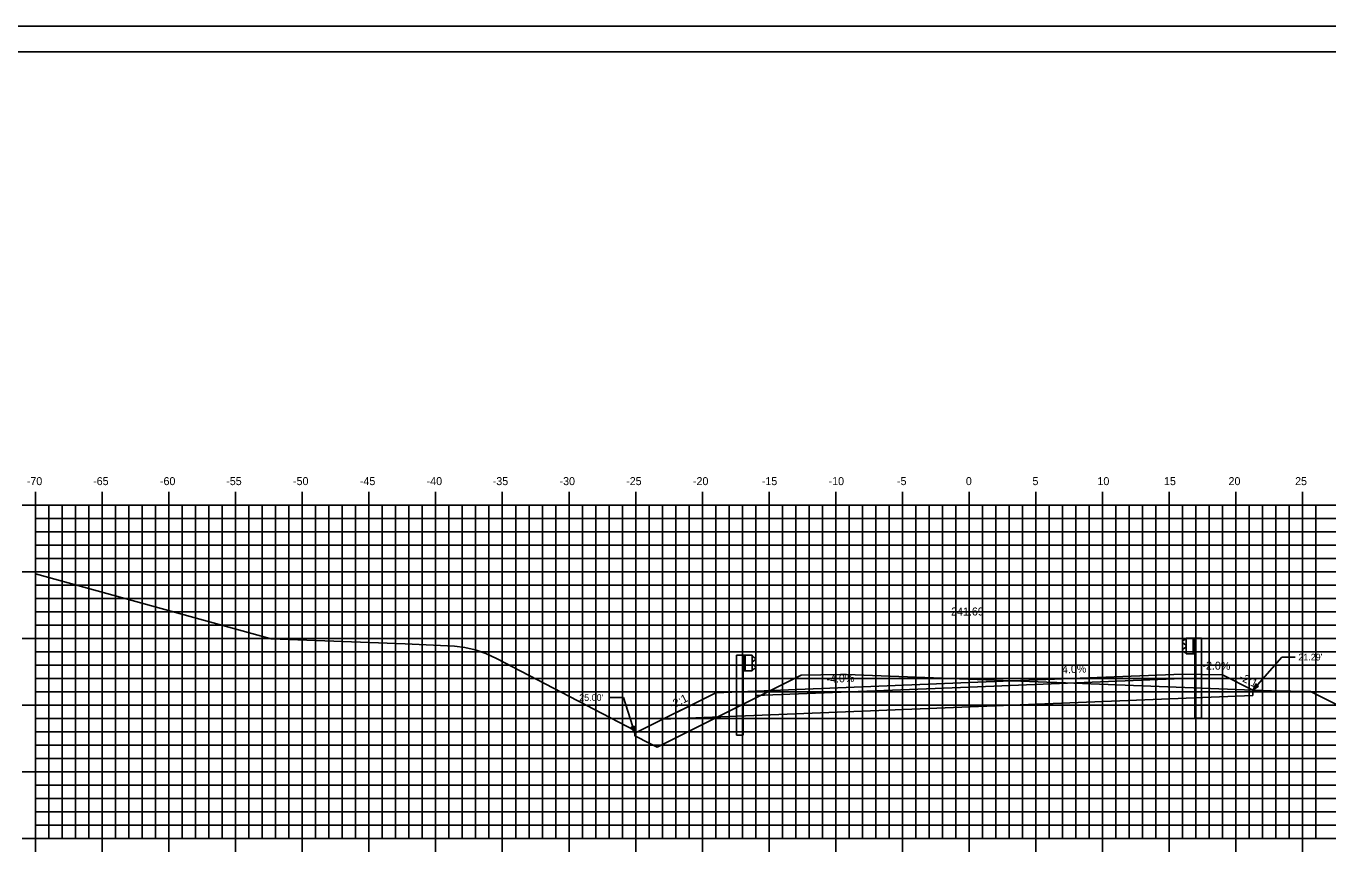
# Model space of a CAD drawing. Extents: x 1170543 to 1177585, y 609599 to 610623.
# Drawn here: x 1173290.5 to 1173388.2, y 609646.6 to 609708.8 of the extents above; entities that cross this region are included whole.
import ezdxf

# ---------------------------------------------------------------- set-up
doc = ezdxf.new("R2010")
doc.units = 0
for name, color, linetype in [('ANNOTATION', 7, 'Continuous'), ('BORDER', 7, 'Continuous'), ('D_Guardrail_Beam_Lt', 7, 'Continuous'), ('D_Guardrail_Beam_Rt', 7, 'Continuous'), ('D_Roadway_Centerline', 7, 'Continuous'), ('D_Roadway_Centerline_Text', 7, 'Continuous'), ('D_Roadway_Edge_Shoulder', 7, 'Continuous'), ('D_Roadway_Edge_TW', 7, 'Continuous'), ('D_Roadway_Pavement', 7, 'Continuous'), ('D_Roadway_SlopeLines', 7, 'Continuous'), ('D_Roadway_SubGrade', 7, 'Continuous'), ('H_V ANNOTATION', 7, 'Continuous'), ('MAJOR', 7, 'Continuous'), ('MINOR', 7, 'Continuous'), ('PLOT BOUNDARY', 7, 'Continuous'), ('S_Roadway_Centerline', 7, 'Continuous'), ('SHADING', 7, 'Continuous')]:
    doc.layers.add(name, color=color, linetype=linetype)

msp = doc.modelspace()

# ---------------------------------------------------------------- linework, layer by layer
at = {"layer": 'ANNOTATION'}
for p, q in [((1173382.55, 609658.994), (1173384.701, 609661.467)), ((1173385.701, 609661.467), (1173384.701, 609661.467)), ((1173334.352, 609658.435), (1173335.352, 609658.435)), ((1173336.198, 609655.767), (1173335.352, 609658.435))]:
    msp.add_line(p, q, dxfattribs=at)
for points in [[(1173382.973, 609659.289), (1173382.55, 609658.994), (1173382.784, 609659.453)], [(1173336.166, 609656.282), (1173336.198, 609655.767), (1173335.927, 609656.206)]]:
    msp.add_lwpolyline(points, close=True, dxfattribs=at)
at = {"layer": 'BORDER'}
msp.add_line((1173446.261, 609706.872), (1173286.261, 609706.872), dxfattribs=at)
at = {"layer": 'D_Guardrail_Beam_Lt'}
for p, q in [((1173343.832, 609661.605), (1173343.832, 609655.605)), ((1173344.302, 609661.605), (1173343.832, 609661.605)), ((1173344.99, 609661.605), (1173344.302, 609661.605)), ((1173344.302, 609661.605), (1173344.302, 609660.438)), ((1173344.365, 609661.605), (1173344.365, 609660.438)), ((1173344.469, 609661.605), (1173344.469, 609660.438)), ((1173344.99, 609660.438), (1173344.99, 609661.605)), ((1173344.99, 609661.521), (1173345.064, 609661.507)), ((1173344.994, 609661.056), (1173344.994, 609660.986)), ((1173345.223, 609661.257), (1173345.028, 609661.121)), ((1173345.028, 609660.922), (1173345.223, 609660.786)), ((1173345.08, 609661.5), (1173345.223, 609661.4)), ((1173344.302, 609660.438), (1173344.99, 609660.438)), ((1173344.323, 609655.605), (1173344.323, 609660.438)), ((1173345.064, 609660.536), (1173344.99, 609660.521)), ((1173345.223, 609660.642), (1173345.08, 609660.542)), ((1173344.323, 609655.605), (1173343.832, 609655.605))]:
    msp.add_line(p, q, dxfattribs=at)
for centre, major_axis, start_param, end_param in [((1173345.073, 609661.056), (-0.0789, 0), 5.323254, 6.283185), ((1173345.073, 609660.986), (-0.0789, 0), 6.283185, 7.243116), ((1173345.056, 609661.466), (0.0417, 0), 0.959931, 1.376053), ((1173345.173, 609661.328), (0.0877, 0), 5.323254, 7.243116), ((1173345.056, 609660.576), (0.0417, 0), 4.907132, 5.323254), ((1173345.173, 609660.714), (0.0877, 0), 5.323254, 7.243116)]:
    msp.add_ellipse(centre, major_axis=major_axis, ratio=0.995501, start_param=start_param, end_param=end_param, dxfattribs=at)
at = {"layer": 'D_Guardrail_Beam_Rt'}
for p, q in [((1173377.442, 609662.78), (1173377.298, 609662.68)), ((1173377.532, 609662.801), (1173377.457, 609662.787)), ((1173377.532, 609662.885), (1173378.219, 609662.885)), ((1173377.532, 609661.718), (1173377.532, 609662.885)), ((1173378.052, 609662.885), (1173378.052, 609661.718)), ((1173378.157, 609662.885), (1173378.157, 609661.718)), ((1173378.219, 609662.885), (1173378.69, 609662.885)), ((1173378.219, 609662.885), (1173378.219, 609661.718)), ((1173378.69, 609662.885), (1173378.69, 609656.885)), ((1173377.298, 609662.537), (1173377.493, 609662.401)), ((1173377.493, 609662.202), (1173377.298, 609662.066)), ((1173377.298, 609661.922), (1173377.442, 609661.822)), ((1173377.457, 609661.816), (1173377.532, 609661.801)), ((1173377.527, 609662.336), (1173377.527, 609662.266)), ((1173378.219, 609661.718), (1173377.532, 609661.718)), ((1173378.198, 609656.885), (1173378.198, 609661.718)), ((1173378.198, 609656.885), (1173378.69, 609656.885))]:
    msp.add_line(p, q, dxfattribs=at)
for centre, major_axis, start_param, end_param in [((1173377.465, 609662.746), (-0.0417, 0), 4.907132, 5.323254), ((1173377.348, 609662.608), (-0.0877, 0), 5.323254, 7.243116), ((1173377.348, 609661.994), (-0.0877, 0), 5.323254, 7.243116), ((1173377.465, 609661.856), (-0.0417, 0), 0.959931, 1.376053), ((1173377.448, 609662.336), (0.0789, 0), 0, 0.959931), ((1173377.448, 609662.266), (0.0789, 0), 5.323254, 6.283185)]:
    msp.add_ellipse(centre, major_axis=major_axis, ratio=0.995501, start_param=start_param, end_param=end_param, dxfattribs=at)
at = {"layer": 'D_Roadway_Centerline'}
msp.add_lwpolyline([(1173336.198, 609655.767), (1173337.188, 609656.263), (1173342.261, 609658.799), (1173345.261, 609658.919), (1173361.261, 609659.559), (1173377.261, 609660.199), (1173380.261, 609660.139), (1173382.55, 609658.994)], dxfattribs=at)
at = {"layer": 'D_Roadway_Edge_Shoulder'}
for points in [[(1173377.261, 609660.199), (1173377.261, 609659.866)], [(1173345.261, 609658.919), (1173345.261, 609658.586)]]:
    msp.add_lwpolyline(points, dxfattribs=at)
at = {"layer": 'D_Roadway_Edge_TW'}
msp.add_lwpolyline([(1173345.261, 609658.586), (1173345.261, 609658.919), (1173361.261, 609659.559), (1173377.261, 609660.199), (1173377.261, 609659.866), (1173361.261, 609659.226)], close=True, dxfattribs=at)
at = {"layer": 'D_Roadway_Pavement'}
msp.add_lwpolyline([(1173345.261, 609658.586), (1173345.261, 609658.586), (1173361.261, 609659.226), (1173377.261, 609659.866), (1173377.261, 609659.866), (1173361.261, 609659.226)], close=True, dxfattribs=at)
for points in [[(1173377.261, 609659.866), (1173377.261, 609659.866)], [(1173377.261, 609659.866), (1173377.261, 609659.866)], [(1173345.261, 609658.586), (1173345.261, 609658.586)], [(1173345.261, 609658.586), (1173345.261, 609658.586)]]:
    msp.add_lwpolyline(points, dxfattribs=at)
at = {"layer": 'D_Roadway_SlopeLines'}
for points in [[(1173380.261, 609660.139), (1173382.55, 609658.994)], [(1173342.261, 609658.799), (1173336.198, 609655.767)]]:
    msp.add_lwpolyline(points, dxfattribs=at)
at = {"layer": 'D_Roadway_SubGrade'}
for p, q in [((1173361.261, 609659.226), (1173377.261, 609659.866)), ((1173377.261, 609660.199), (1173380.261, 609660.139)), ((1173377.261, 609658.366), (1173377.261, 609660.199)), ((1173377.261, 609659.866), (1173377.261, 609658.366)), ((1173380.261, 609660.139), (1173382.55, 609658.994)), ((1173345.261, 609658.919), (1173342.261, 609658.799)), ((1173345.261, 609658.586), (1173361.261, 609659.226)), ((1173345.261, 609657.086), (1173345.261, 609658.919)), ((1173382.55, 609658.994), (1173382.55, 609658.577)), ((1173342.261, 609658.799), (1173337.188, 609656.263)), ((1173345.261, 609657.086), (1173345.261, 609658.586))]:
    msp.add_line(p, q, dxfattribs=at)
at = {"layer": 'MAJOR'}
for p, q in [((1173291.261, 609673.874), (1173291.261, 609672.872)), ((1173296.261, 609673.874), (1173296.261, 609672.872)), ((1173301.261, 609673.874), (1173301.261, 609672.872)), ((1173306.261, 609673.874), (1173306.261, 609672.872)), ((1173311.261, 609673.874), (1173311.261, 609672.872)), ((1173316.261, 609673.874), (1173316.261, 609672.872)), ((1173321.261, 609673.874), (1173321.261, 609672.872)), ((1173326.261, 609673.874), (1173326.261, 609672.872)), ((1173331.261, 609673.874), (1173331.261, 609672.872)), ((1173336.261, 609673.874), (1173336.261, 609672.872)), ((1173341.261, 609673.874), (1173341.261, 609672.872)), ((1173346.261, 609673.874), (1173346.261, 609672.872)), ((1173351.261, 609673.874), (1173351.261, 609672.872)), ((1173356.261, 609673.874), (1173356.261, 609672.872)), ((1173361.261, 609673.874), (1173361.261, 609672.872)), ((1173366.261, 609673.874), (1173366.261, 609672.872)), ((1173371.261, 609673.874), (1173371.261, 609672.872)), ((1173376.261, 609673.874), (1173376.261, 609672.872)), ((1173381.261, 609673.874), (1173381.261, 609672.872)), ((1173386.261, 609673.874), (1173386.261, 609672.872)), ((1173290.259, 609672.872), (1173291.261, 609672.872)), ((1173291.261, 609672.872), (1173431.261, 609672.872)), ((1173291.261, 609647.872), (1173291.261, 609672.872)), ((1173291.261, 609647.872), (1173291.261, 609672.872)), ((1173291.261, 609672.872), (1173431.261, 609672.872)), ((1173296.261, 609647.872), (1173296.261, 609672.872)), ((1173301.261, 609647.872), (1173301.261, 609672.872)), ((1173306.261, 609647.872), (1173306.261, 609672.872)), ((1173311.261, 609647.872), (1173311.261, 609672.872)), ((1173316.261, 609647.872), (1173316.261, 609672.872)), ((1173321.261, 609647.872), (1173321.261, 609672.872)), ((1173326.261, 609647.872), (1173326.261, 609672.872)), ((1173331.261, 609647.872), (1173331.261, 609672.872)), ((1173336.261, 609647.872), (1173336.261, 609672.872)), ((1173341.261, 609647.872), (1173341.261, 609672.872)), ((1173346.261, 609647.872), (1173346.261, 609672.872)), ((1173351.261, 609647.872), (1173351.261, 609672.872)), ((1173356.261, 609647.872), (1173356.261, 609672.872)), ((1173361.261, 609647.872), (1173361.261, 609672.872)), ((1173366.261, 609647.872), (1173366.261, 609672.872)), ((1173371.261, 609647.872), (1173371.261, 609672.872)), ((1173376.261, 609647.872), (1173376.261, 609672.872)), ((1173381.261, 609647.872), (1173381.261, 609672.872)), ((1173386.261, 609647.872), (1173386.261, 609672.872)), ((1173290.259, 609667.872), (1173291.261, 609667.872)), ((1173291.261, 609667.872), (1173431.261, 609667.872)), ((1173290.259, 609662.872), (1173291.261, 609662.872)), ((1173291.261, 609662.872), (1173431.261, 609662.872)), ((1173290.259, 609657.872), (1173291.261, 609657.872)), ((1173291.261, 609657.872), (1173431.261, 609657.872)), ((1173290.259, 609652.872), (1173291.261, 609652.872)), ((1173291.261, 609652.872), (1173431.261, 609652.872)), ((1173290.259, 609647.872), (1173291.261, 609647.872)), ((1173291.261, 609647.872), (1173431.261, 609647.872)), ((1173291.261, 609647.872), (1173431.261, 609647.872)), ((1173291.261, 609646.87), (1173291.261, 609647.872)), ((1173296.261, 609646.87), (1173296.261, 609647.872)), ((1173301.261, 609646.87), (1173301.261, 609647.872)), ((1173306.261, 609646.87), (1173306.261, 609647.872)), ((1173311.261, 609646.87), (1173311.261, 609647.872)), ((1173316.261, 609646.87), (1173316.261, 609647.872)), ((1173321.261, 609646.87), (1173321.261, 609647.872)), ((1173326.261, 609646.87), (1173326.261, 609647.872)), ((1173331.261, 609646.87), (1173331.261, 609647.872)), ((1173336.261, 609646.87), (1173336.261, 609647.872)), ((1173341.261, 609646.87), (1173341.261, 609647.872)), ((1173346.261, 609646.87), (1173346.261, 609647.872)), ((1173351.261, 609646.87), (1173351.261, 609647.872)), ((1173356.261, 609646.87), (1173356.261, 609647.872)), ((1173361.261, 609646.87), (1173361.261, 609647.872)), ((1173366.261, 609646.87), (1173366.261, 609647.872)), ((1173371.261, 609646.87), (1173371.261, 609647.872)), ((1173376.261, 609646.87), (1173376.261, 609647.872)), ((1173381.261, 609646.87), (1173381.261, 609647.872)), ((1173386.261, 609646.87), (1173386.261, 609647.872))]:
    msp.add_line(p, q, dxfattribs=at)
at = {"layer": 'MINOR'}
for p, q in [((1173292.261, 609647.872), (1173292.261, 609672.872)), ((1173293.261, 609647.872), (1173293.261, 609672.872)), ((1173294.261, 609647.872), (1173294.261, 609672.872)), ((1173295.261, 609647.872), (1173295.261, 609672.872)), ((1173297.261, 609647.872), (1173297.261, 609672.872)), ((1173298.261, 609647.872), (1173298.261, 609672.872)), ((1173299.261, 609647.872), (1173299.261, 609672.872)), ((1173300.261, 609647.872), (1173300.261, 609672.872)), ((1173302.261, 609647.872), (1173302.261, 609672.872)), ((1173303.261, 609647.872), (1173303.261, 609672.872)), ((1173304.261, 609647.872), (1173304.261, 609672.872)), ((1173305.261, 609647.872), (1173305.261, 609672.872)), ((1173307.261, 609647.872), (1173307.261, 609672.872)), ((1173308.261, 609647.872), (1173308.261, 609672.872)), ((1173309.261, 609647.872), (1173309.261, 609672.872)), ((1173310.261, 609647.872), (1173310.261, 609672.872)), ((1173312.261, 609647.872), (1173312.261, 609672.872)), ((1173313.261, 609647.872), (1173313.261, 609672.872)), ((1173314.261, 609647.872), (1173314.261, 609672.872)), ((1173315.261, 609647.872), (1173315.261, 609672.872)), ((1173317.261, 609647.872), (1173317.261, 609672.872)), ((1173318.261, 609647.872), (1173318.261, 609672.872)), ((1173319.261, 609647.872), (1173319.261, 609672.872)), ((1173320.261, 609647.872), (1173320.261, 609672.872)), ((1173322.261, 609647.872), (1173322.261, 609672.872)), ((1173323.261, 609647.872), (1173323.261, 609672.872)), ((1173324.261, 609647.872), (1173324.261, 609672.872)), ((1173325.261, 609647.872), (1173325.261, 609672.872)), ((1173327.261, 609647.872), (1173327.261, 609672.872)), ((1173328.261, 609647.872), (1173328.261, 609672.872)), ((1173329.261, 609647.872), (1173329.261, 609672.872)), ((1173330.261, 609647.872), (1173330.261, 609672.872)), ((1173332.261, 609647.872), (1173332.261, 609672.872)), ((1173333.261, 609647.872), (1173333.261, 609672.872)), ((1173334.261, 609647.872), (1173334.261, 609672.872)), ((1173335.261, 609647.872), (1173335.261, 609672.872)), ((1173337.261, 609647.872), (1173337.261, 609672.872)), ((1173338.261, 609647.872), (1173338.261, 609672.872)), ((1173339.261, 609647.872), (1173339.261, 609672.872)), ((1173340.261, 609647.872), (1173340.261, 609672.872)), ((1173342.261, 609647.872), (1173342.261, 609672.872)), ((1173343.261, 609647.872), (1173343.261, 609672.872)), ((1173344.261, 609647.872), (1173344.261, 609672.872)), ((1173345.261, 609647.872), (1173345.261, 609672.872)), ((1173347.261, 609647.872), (1173347.261, 609672.872)), ((1173348.261, 609647.872), (1173348.261, 609672.872)), ((1173349.261, 609647.872), (1173349.261, 609672.872)), ((1173350.261, 609647.872), (1173350.261, 609672.872)), ((1173352.261, 609647.872), (1173352.261, 609672.872)), ((1173353.261, 609647.872), (1173353.261, 609672.872)), ((1173354.261, 609647.872), (1173354.261, 609672.872)), ((1173355.261, 609647.872), (1173355.261, 609672.872)), ((1173357.261, 609647.872), (1173357.261, 609672.872)), ((1173358.261, 609647.872), (1173358.261, 609672.872)), ((1173359.261, 609647.872), (1173359.261, 609672.872)), ((1173360.261, 609647.872), (1173360.261, 609672.872)), ((1173362.261, 609647.872), (1173362.261, 609672.872)), ((1173363.261, 609647.872), (1173363.261, 609672.872)), ((1173364.261, 609647.872), (1173364.261, 609672.872)), ((1173365.261, 609647.872), (1173365.261, 609672.872)), ((1173367.261, 609647.872), (1173367.261, 609672.872)), ((1173368.261, 609647.872), (1173368.261, 609672.872)), ((1173369.261, 609647.872), (1173369.261, 609672.872)), ((1173370.261, 609647.872), (1173370.261, 609672.872)), ((1173372.261, 609647.872), (1173372.261, 609672.872)), ((1173373.261, 609647.872), (1173373.261, 609672.872)), ((1173374.261, 609647.872), (1173374.261, 609672.872)), ((1173375.261, 609647.872), (1173375.261, 609672.872)), ((1173377.261, 609647.872), (1173377.261, 609672.872)), ((1173378.261, 609647.872), (1173378.261, 609672.872)), ((1173379.261, 609647.872), (1173379.261, 609672.872)), ((1173380.261, 609647.872), (1173380.261, 609672.872)), ((1173382.261, 609647.872), (1173382.261, 609672.872)), ((1173383.261, 609647.872), (1173383.261, 609672.872)), ((1173384.261, 609647.872), (1173384.261, 609672.872)), ((1173385.261, 609647.872), (1173385.261, 609672.872)), ((1173387.261, 609647.872), (1173387.261, 609672.872)), ((1173291.261, 609671.872), (1173431.261, 609671.872)), ((1173291.261, 609671.872), (1173292.263, 609671.872)), ((1173291.261, 609670.872), (1173431.261, 609670.872)), ((1173291.261, 609670.872), (1173292.263, 609670.872)), ((1173291.261, 609669.872), (1173431.261, 609669.872)), ((1173291.261, 609669.872), (1173292.263, 609669.872)), ((1173291.261, 609668.872), (1173431.261, 609668.872)), ((1173291.261, 609668.872), (1173292.263, 609668.872)), ((1173291.261, 609666.872), (1173431.261, 609666.872)), ((1173291.261, 609666.872), (1173292.263, 609666.872)), ((1173291.261, 609665.872), (1173431.261, 609665.872)), ((1173291.261, 609665.872), (1173292.263, 609665.872)), ((1173291.261, 609664.872), (1173431.261, 609664.872)), ((1173291.261, 609664.872), (1173292.263, 609664.872)), ((1173291.261, 609663.872), (1173431.261, 609663.872)), ((1173291.261, 609663.872), (1173292.263, 609663.872)), ((1173291.261, 609661.872), (1173431.261, 609661.872)), ((1173291.261, 609661.872), (1173292.263, 609661.872)), ((1173291.261, 609660.872), (1173431.261, 609660.872)), ((1173291.261, 609660.872), (1173292.263, 609660.872)), ((1173291.261, 609659.872), (1173431.261, 609659.872)), ((1173291.261, 609659.872), (1173292.263, 609659.872)), ((1173291.261, 609658.872), (1173431.261, 609658.872)), ((1173291.261, 609658.872), (1173292.263, 609658.872)), ((1173291.261, 609656.872), (1173431.261, 609656.872)), ((1173291.261, 609656.872), (1173292.263, 609656.872)), ((1173291.261, 609655.872), (1173431.261, 609655.872)), ((1173291.261, 609655.872), (1173292.263, 609655.872)), ((1173291.261, 609654.872), (1173431.261, 609654.872)), ((1173291.261, 609654.872), (1173292.263, 609654.872)), ((1173291.261, 609653.872), (1173431.261, 609653.872)), ((1173291.261, 609653.872), (1173292.263, 609653.872)), ((1173291.261, 609651.872), (1173431.261, 609651.872)), ((1173291.261, 609651.872), (1173292.263, 609651.872)), ((1173291.261, 609650.872), (1173431.261, 609650.872)), ((1173291.261, 609650.872), (1173292.263, 609650.872)), ((1173291.261, 609649.872), (1173431.261, 609649.872)), ((1173291.261, 609649.872), (1173292.263, 609649.872)), ((1173291.261, 609648.872), (1173431.261, 609648.872)), ((1173291.261, 609648.872), (1173292.263, 609648.872))]:
    msp.add_line(p, q, dxfattribs=at)
at = {"layer": 'PLOT BOUNDARY'}
msp.add_lwpolyline([(1173278.168, 609598.813), (1173448.168, 609598.813), (1173448.168, 609708.813), (1173278.168, 609708.813)], close=True, dxfattribs=at)
at = {"layer": 'S_Roadway_Centerline'}
msp.add_lwpolyline([(1173291.261, 609667.705), (1173308.933, 609662.832), (1173318.983, 609662.464), (1173322.664, 609662.28), (1173323.447, 609662.194), (1173324.236, 609662.014), (1173325.032, 609661.738), (1173325.834, 609661.366), (1173336.195, 609655.953), (1173336.201, 609655.559), (1173337.317, 609654.991), (1173337.871, 609654.711), (1173345.914, 609658.731), (1173346.079, 609658.813), (1173348.671, 609660.108), (1173351.609, 609660.172), (1173351.682, 609660.173), (1173352.064, 609660.159), (1173364.472, 609659.685), (1173364.473, 609659.685), (1173364.48, 609659.685), (1173367.748, 609659.56), (1173367.853, 609659.556), (1173383.836, 609658.945), (1173383.949, 609658.943), (1173386.852, 609658.89), (1173387.012, 609658.81), (1173392.438, 609656.121)], dxfattribs=at)
at = {"layer": 'SHADING'}
msp.add_line((1173338.275, 609656.806), (1173382.55, 609658.577), dxfattribs=at)

# ---------------------------------------------------------------- texts
at = {"layer": 'ANNOTATION'}
for s, rotation, p in [('4.0%', 2.29061, (1173368.237, 609660.239)), ('-2.0%', 358.85424, (1173378.751, 609660.547)), ('-4.0%', 2.29061, (1173350.577, 609659.532)), ('-2:1', 333.43495, (1173381.467, 609659.781)), ('-2:1', 26.56505, (1173338.992, 609657.574))]:
    msp.add_text(s, height=0.6, rotation=rotation, dxfattribs=at).set_placement(p)
for s, p in [("21.29'", (1173385.951, 609661.217)), ("25.00'", (1173332.027, 609658.185))]:
    msp.add_text(s, height=0.5, dxfattribs=at).set_placement(p)
at = {"layer": 'D_Roadway_Centerline'}
for s, p in [('C', (1173361.255, 609659.559)), ('L', (1173361.261, 609659.552))]:
    msp.add_text(s, height=0.0146, dxfattribs=at).set_placement(p)
at = {"layer": 'D_Roadway_Centerline_Text'}
msp.add_text('241.69', height=0.6, dxfattribs=at).set_placement((1173359.912, 609664.591))
at = {"layer": 'H_V ANNOTATION'}
for s, p in [('-70', (1173290.602, 609674.372)), ('-65', (1173295.578, 609674.372)), ('-60', (1173300.586, 609674.372)), ('-55', (1173305.557, 609674.372)), ('-50', (1173310.565, 609674.372)), ('-45', (1173315.578, 609674.372)), ('-40', (1173320.586, 609674.372)), ('-35', (1173325.541, 609674.372)), ('-30', (1173330.549, 609674.372)), ('-25', (1173335.546, 609674.372)), ('-20', (1173340.554, 609674.372)), ('-15', (1173345.718, 609674.372)), ('-10', (1173350.726, 609674.372)), ('-5', (1173355.851, 609674.372)), ('0', (1173361.02, 609674.372)), ('5', (1173366.012, 609674.372)), ('10', (1173370.886, 609674.372)), ('15', (1173375.878, 609674.372)), ('20', (1173380.715, 609674.372)), ('25', (1173385.707, 609674.372))]:
    msp.add_text(s, height=0.6, dxfattribs=at).set_placement(p)

doc.saveas('drawing.dxf')
